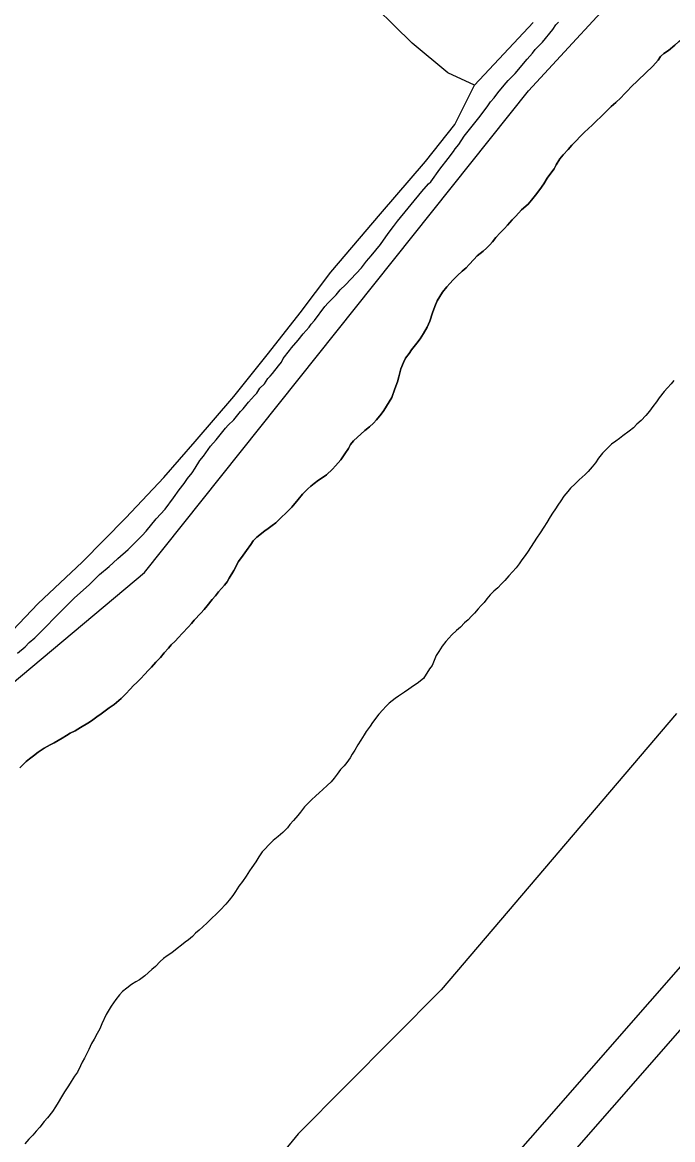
# Model space of a CAD drawing. Extents: x 3161514 to 3199414, y 831166 to 856601.
# Drawn here: x 3194978 to 3195450, y 840474 to 841285 of the extents above; entities that cross this region are included whole.
import ezdxf

# ---------------------------------------------------------------- set-up
doc = ezdxf.new("R2010")
doc.units = 0
for name, color, linetype in [('V-LEVE-TOET', 7, 'Continuous'), ('V-SITE-VEGE', 7, 'Continuous'), ('V-SURV-LINE', 7, 'Continuous'), ('V-TOPO-SHOR', 7, 'Continuous')]:
    doc.layers.add(name, color=color, linetype=linetype)

msp = doc.modelspace()

# ---------------------------------------------------------------- linework, layer by layer
at = {"layer": 'V-LEVE-TOET'}
msp.add_lwpolyline([(3195452.34, 840783.62), (3195281.78, 840583.09), (3195177.94, 840478.43), (3195108.67, 840394.03), (3195001.72, 840275.66), (3194858.57, 840130.74), (3194744.49, 839998.03)], dxfattribs=at)
at = {"layer": 'V-SITE-VEGE'}
for p, q in [((3195355.13, 841271.05), (3195362.66, 841280.18)), ((3195362.66, 841280.18), (3195364.96, 841283.44)), ((3195364.96, 841283.44), (3195366.92, 841285.4)), ((3195347.92, 841262.9), (3195349.89, 841265.51)), ((3195349.89, 841265.51), (3195353.17, 841269.1)), ((3195353.17, 841269.1), (3195355.13, 841271.05)), ((3195446.57, 841264.89), (3195443.27, 841262.69)), ((3195451.21, 841268.68), (3195446.57, 841264.89)), ((3195335.48, 841248.23), (3195344, 841258.66)), ((3195344, 841258.66), (3195347.92, 841262.9)), ((3195439.25, 841257.91), (3195435.24, 841253.46)), ((3195440.94, 841260.47), (3195439.25, 841257.91)), ((3195443.27, 841262.69), (3195440.94, 841260.47)), ((3195330.24, 841243.02), (3195335.48, 841248.23)), ((3195435.24, 841253.46), (3195419.4, 841238.27)), ((3195322.71, 841234.21), (3195327.29, 841239.76)), ((3195327.29, 841239.76), (3195330.24, 841243.02)), ((3195320.08, 841230.63), (3195322.71, 841234.21)), ((3195414.81, 841233.48), (3195412.06, 841230.58)), ((3195417.08, 841235.89), (3195414.81, 841233.48)), ((3195419.4, 841238.27), (3195417.08, 841235.89)), ((3195309.93, 841217.26), (3195315.5, 841224.76)), ((3195315.5, 841224.76), (3195317.47, 841227.69)), ((3195317.47, 841227.69), (3195320.08, 841230.63)), ((3195405.1, 841224.14), (3195402.68, 841221.72)), ((3195408.5, 841227.2), (3195405.1, 841224.14)), ((3195412.06, 841230.58), (3195408.5, 841227.2)), ((3195298.46, 841202.59), (3195309.93, 841217.26)), ((3195397.66, 841216.89), (3195394.27, 841213.51)), ((3195400.41, 841219.63), (3195397.66, 841216.89)), ((3195402.68, 841221.72), (3195400.41, 841219.63)), ((3195388.61, 841208.36), (3195385.53, 841205.46)), ((3195391.36, 841210.61), (3195388.61, 841208.36)), ((3195394.27, 841213.51), (3195391.36, 841210.61)), ((3195294.53, 841196.72), (3195298.46, 841202.59)), ((3195379.23, 841198.86), (3195376.48, 841196.12)), ((3195383.11, 841203.05), (3195379.23, 841198.86)), ((3195385.53, 841205.46), (3195383.11, 841203.05)), ((3195286.67, 841186.61), (3195290.6, 841191.5)), ((3195290.6, 841191.5), (3195291.91, 841193.46)), ((3195291.91, 841193.46), (3195294.53, 841196.72)), ((3195373.89, 841193.07), (3195370.17, 841189.04)), ((3195376.48, 841196.12), (3195373.89, 841193.07)), ((3195280.77, 841178.78), (3195286.67, 841186.61)), ((3195367.9, 841186.14), (3195365.15, 841181.79)), ((3195370.17, 841189.04), (3195367.9, 841186.14)), ((3195274.22, 841169.66), (3195280.77, 841178.78)), ((3195360.61, 841174.86), (3195358.67, 841172.28)), ((3195363.69, 841179.05), (3195360.61, 841174.86)), ((3195365.15, 841181.79), (3195363.69, 841179.05)), ((3195267.67, 841162.48), (3195272.58, 841168.02)), ((3195272.58, 841168.02), (3195274.22, 841169.66)), ((3195356.08, 841168.09), (3195353.16, 841164.06)), ((3195358.67, 841172.28), (3195356.08, 841168.09)), ((3195249.98, 841140.96), (3195267.67, 841162.48)), ((3195350.09, 841159.88), (3195347.17, 841156.33)), ((3195353.16, 841164.06), (3195350.09, 841159.88)), ((3195344.75, 841153.43), (3195340.06, 841149.25)), ((3195347.17, 841156.33), (3195344.75, 841153.43)), ((3195333.26, 841142), (3195329.7, 841138.13)), ((3195335.85, 841144.74), (3195333.26, 841142)), ((3195340.06, 841149.25), (3195335.85, 841144.74)), ((3195243.1, 841132.16), (3195247.03, 841137.05)), ((3195247.03, 841137.05), (3195249.98, 841140.96)), ((3195327.6, 841135.72), (3195324.53, 841132.5)), ((3195329.7, 841138.13), (3195327.6, 841135.72)), ((3195237.53, 841124.01), (3195243.1, 841132.16)), ((3195319.02, 841126.06), (3195316.92, 841123.8)), ((3195321.45, 841129.12), (3195319.02, 841126.06)), ((3195324.53, 841132.5), (3195321.45, 841129.12)), ((3195230.98, 841115.86), (3195237.53, 841124.01)), ((3195312.23, 841119.3), (3195307.86, 841115.75)), ((3195314.65, 841121.39), (3195312.23, 841119.3)), ((3195316.92, 841123.8), (3195314.65, 841121.39)), ((3195223.77, 841107.05), (3195227.38, 841111.95)), ((3195227.38, 841111.95), (3195230.98, 841115.86)), ((3195301.88, 841109.47), (3195299.77, 841107.22)), ((3195305.44, 841113.18), (3195301.88, 841109.47)), ((3195307.86, 841115.75), (3195305.44, 841113.18)), ((3195212.31, 841094.67), (3195223.77, 841107.05)), ((3195293.47, 841101.59), (3195290.4, 841098.36)), ((3195297.02, 841104.64), (3195293.47, 841101.59)), ((3195299.77, 841107.22), (3195297.02, 841104.64)), ((3195208.38, 841091.09), (3195212.31, 841094.67)), ((3195285.7, 841093.21), (3195282.63, 841089.34)), ((3195287.97, 841095.79), (3195285.7, 841093.21)), ((3195290.4, 841098.36), (3195287.97, 841095.79)), ((3195199.54, 841081.63), (3195205.43, 841087.5)), ((3195205.43, 841087.5), (3195208.38, 841091.09)), ((3195282.63, 841089.34), (3195278.74, 841083.22)), ((3195189.71, 841068.92), (3195197.25, 841079.03)), ((3195197.25, 841079.03), (3195199.54, 841081.63)), ((3195276.96, 841079.03), (3195275.49, 841074.51)), ((3195278.74, 841083.22), (3195276.96, 841079.03)), ((3195187.42, 841066.31), (3195189.71, 841068.92)), ((3195275.49, 841074.51), (3195273.54, 841068.39)), ((3195181.52, 841059.14), (3195185.78, 841064.03)), ((3195185.78, 841064.03), (3195187.42, 841066.31)), ((3195271.6, 841064.03), (3195268.84, 841059.36)), ((3195273.54, 841068.39), (3195271.6, 841064.03)), ((3195173.01, 841049.03), (3195177.92, 841054.57)), ((3195177.92, 841054.57), (3195181.52, 841059.14)), ((3195263.98, 841052.43), (3195260.1, 841047.6)), ((3195266.41, 841055.49), (3195263.98, 841052.43)), ((3195268.84, 841059.36), (3195266.41, 841055.49)), ((3195167.11, 841041.2), (3195171.7, 841047.07)), ((3195171.7, 841047.07), (3195173.01, 841049.03)), ((3195258.32, 841045.02), (3195255.89, 841041.48)), ((3195260.1, 841047.6), (3195258.32, 841045.02)), ((3195163.51, 841035.99), (3195165.8, 841038.59)), ((3195165.8, 841038.59), (3195167.11, 841041.2)), ((3195254.27, 841038.42), (3195252.32, 841033.9)), ((3195255.89, 841041.48), (3195254.27, 841038.42)), ((3195155.97, 841026.86), (3195157.61, 841028.49)), ((3195157.61, 841028.49), (3195159.25, 841030.44)), ((3195159.25, 841030.44), (3195163.51, 841035.99)), ((3195252.32, 841033.9), (3195250.85, 841027.93)), ((3195150.08, 841019.68), (3195153.35, 841022.95)), ((3195153.35, 841022.95), (3195155.97, 841026.86)), ((3195250.04, 841024.38), (3195248.09, 841019.22)), ((3195250.85, 841027.93), (3195250.04, 841024.38)), ((3195141.89, 841009.58), (3195146.14, 841014.47)), ((3195146.14, 841014.47), (3195147.78, 841016.1)), ((3195147.78, 841016.1), (3195150.08, 841019.68)), ((3195245.82, 841013.1), (3195243.87, 841009.87)), ((3195248.09, 841019.22), (3195245.82, 841013.1)), ((3195135.99, 841002.73), (3195137.96, 841004.69)), ((3195137.96, 841004.69), (3195141.89, 841009.58)), ((3195241.93, 841006.81), (3195239.99, 841003.59)), ((3195243.87, 841009.87), (3195241.93, 841006.81)), ((3195127.15, 840992.95), (3195131.08, 840996.86)), ((3195131.08, 840996.86), (3195135.99, 841002.73)), ((3195234.81, 840996.82), (3195232.54, 840994.24)), ((3195238.2, 841001.01), (3195234.81, 840996.82)), ((3195239.99, 841003.59), (3195238.2, 841001.01)), ((3195118.3, 840982.2), (3195125.18, 840990.67)), ((3195125.18, 840990.67), (3195127.15, 840992.95)), ((3195226.24, 840988.93), (3195217.99, 840981.53)), ((3195229.63, 840991.67), (3195226.24, 840988.93)), ((3195232.54, 840994.24), (3195229.63, 840991.67)), ((3195114.37, 840977.63), (3195118.3, 840982.2)), ((3195217.99, 840981.53), (3195215.88, 840978.95)), ((3195109.13, 840970.46), (3195114.37, 840977.63)), ((3195211.83, 840972.18), (3195208.76, 840967.67)), ((3195214.43, 840976.05), (3195211.83, 840972.18)), ((3195215.88, 840978.95), (3195214.43, 840976.05)), ((3195103.23, 840961.65), (3195106.51, 840967.2)), ((3195106.51, 840967.2), (3195109.13, 840970.46)), ((3195205.04, 840963.32), (3195202.77, 840961.07)), ((3195208.76, 840967.67), (3195205.04, 840963.32)), ((3195097.66, 840954.15), (3195100.94, 840958.39)), ((3195100.94, 840958.39), (3195103.23, 840961.65)), ((3195198.4, 840956.88), (3195195.33, 840954.79)), ((3195202.77, 840961.07), (3195198.4, 840956.88)), ((3195091.44, 840946), (3195095.04, 840950.56)), ((3195095.04, 840950.56), (3195097.66, 840954.15)), ((3195187.09, 840948.68), (3195184.82, 840946.58)), ((3195189.51, 840950.61), (3195187.09, 840948.68)), ((3195192.58, 840952.86), (3195189.51, 840950.61)), ((3195195.33, 840954.79), (3195192.58, 840952.86)), ((3195081.28, 840931.98), (3195087.5, 840940.13)), ((3195087.5, 840940.13), (3195091.44, 840946)), ((3195177.87, 840939.02), (3195173.17, 840933.38)), ((3195181.1, 840942.72), (3195177.87, 840939.02)), ((3195184.82, 840946.58), (3195181.1, 840942.72)), ((3195074.73, 840924.81), (3195081.28, 840931.98)), ((3195173.17, 840933.38), (3195169.13, 840929.19)), ((3195067.52, 840916), (3195074.73, 840924.81)), ((3195165.57, 840925.81), (3195161.69, 840922.11)), ((3195169.13, 840929.19), (3195165.57, 840925.81)), ((3195064.58, 840912.75), (3195067.52, 840916)), ((3195153.61, 840916.16), (3195147.95, 840911.65)), ((3195156.03, 840917.93), (3195153.61, 840916.16)), ((3195158.94, 840920.18), (3195156.03, 840917.93)), ((3195161.69, 840922.11), (3195158.94, 840920.18)), ((3195054.43, 840902.64), (3195064.58, 840912.75)), ((3195145.2, 840908.91), (3195143.42, 840906.33)), ((3195147.95, 840911.65), (3195145.2, 840908.91)), ((3195046.9, 840896.13), (3195054.43, 840902.64)), ((3195137.91, 840898.44), (3195134.67, 840893.93)), ((3195140.34, 840901.82), (3195137.91, 840898.44)), ((3195143.42, 840906.33), (3195140.34, 840901.82)), ((3195033.81, 840884.4), (3195040.68, 840890.26)), ((3195040.68, 840890.26), (3195043.63, 840892.87)), ((3195043.63, 840892.87), (3195046.9, 840896.13)), ((3195134.67, 840893.93), (3195131.27, 840887.32)), ((3195026.28, 840876.9), (3195033.81, 840884.4)), ((3195131.27, 840887.32), (3195127.87, 840881.84)), ((3195015.48, 840867.46), (3195026.28, 840876.9)), ((3195124.47, 840876.84), (3195120.1, 840871.85)), ((3195126.25, 840879.26), (3195124.47, 840876.84)), ((3195127.87, 840881.84), (3195126.25, 840879.26)), ((3195000.75, 840852.79), (3195015.48, 840867.46)), ((3195115.57, 840866.38), (3195111.85, 840861.71)), ((3195118, 840869.11), (3195115.57, 840866.38)), ((3195120.1, 840871.85), (3195118, 840869.11)), ((3195109.58, 840859.13), (3195107.15, 840856.55)), ((3195111.85, 840861.71), (3195109.58, 840859.13)), ((3194995.18, 840846.92), (3195000.75, 840852.79)), ((3195102.46, 840851.24), (3195100.36, 840848.82)), ((3195107.15, 840856.55), (3195102.46, 840851.24)), ((3194986.67, 840838.45), (3194995.18, 840846.92)), ((3195093.72, 840841.57), (3195090.97, 840838.84)), ((3195098.25, 840846.57), (3195093.72, 840841.57)), ((3195100.36, 840848.82), (3195098.25, 840846.57)), ((3194979.79, 840831.93), (3194982.74, 840835.19)), ((3194982.74, 840835.19), (3194986.67, 840838.45)), ((3195088.55, 840836.1), (3195085.8, 840833.36)), ((3195090.97, 840838.84), (3195088.55, 840836.1)), ((3194974.23, 840827.38), (3194979.79, 840831.93)), ((3195080.62, 840827.56), (3195077.87, 840824.34)), ((3195083.85, 840830.95), (3195080.62, 840827.56)), ((3195085.8, 840833.36), (3195083.85, 840830.95)), ((3195071.4, 840817.26), (3195069.29, 840815)), ((3195074.63, 840820.8), (3195071.4, 840817.26)), ((3195077.87, 840824.34), (3195074.63, 840820.8)), ((3195063.63, 840809.04), (3195060.88, 840805.98)), ((3195066.38, 840811.94), (3195063.63, 840809.04)), ((3195069.29, 840815), (3195066.38, 840811.94)), ((3195055.87, 840801.31), (3195052.79, 840797.93)), ((3195058.46, 840803.89), (3195055.87, 840801.31)), ((3195060.88, 840805.98), (3195058.46, 840803.89)), ((3195049.4, 840794.55), (3195044.38, 840790.21)), ((3195052.79, 840797.93), (3195049.4, 840794.55)), ((3195040.83, 840787.63), (3195034.85, 840783.45)), ((3195044.38, 840790.21), (3195040.83, 840787.63)), ((3195027.9, 840778.3), (3195025.15, 840776.53)), ((3195031.77, 840781.2), (3195027.9, 840778.3)), ((3195034.85, 840783.45), (3195031.77, 840781.2)), ((3195012.38, 840769.3), (3195009.64, 840767.69)), ((3195015.94, 840771.07), (3195012.38, 840769.3)), ((3195019.98, 840773.48), (3195015.94, 840771.07)), ((3195025.15, 840776.53), (3195019.98, 840773.48)), ((3194997.84, 840760.94), (3194993.64, 840758.37)), ((3195000.91, 840762.39), (3194997.84, 840760.94)), ((3195006.73, 840765.76), (3195000.91, 840762.39)), ((3195009.64, 840767.69), (3195006.73, 840765.76)), ((3194985.72, 840752.9), (3194982.97, 840750.65)), ((3194989.27, 840755.64), (3194985.72, 840752.9)), ((3194993.64, 840758.37), (3194989.27, 840755.64)), ((3194980.38, 840748.72), (3194975.85, 840744.05)), ((3194982.97, 840750.65), (3194980.38, 840748.72))]:
    msp.add_line(p, q, dxfattribs=at)
for points in [[(3195305.92, 841239.71), (3195286.47, 841248.78), (3195260.51, 841270.25), (3195221.76, 841308.73), (3195170.3, 841360.79), (3195116.99, 841417.44), (3195072.25, 841464.79)], [(3195201.47, 841103.88), (3195237.67, 841146.35), (3195270.22, 841184.23), (3195291.61, 841211.08), (3195305.92, 841239.71), (3195348.48, 841285.27)], [(3195021.22, 840893.38), (3195052.7, 840925.6), (3195080.46, 840954.82), (3195103.08, 840981.13), (3195131.2, 841013.62), (3195156.31, 841045.06), (3195179.29, 841074.56), (3195201.47, 841103.88)], [(3194686.06, 840573.7), (3194728.37, 840616.86), (3194764.02, 840655.18), (3194793.73, 840685.9), (3194828.65, 840713.86), (3194857.64, 840739.72), (3194888.41, 840770.44), (3194923.16, 840801.41), (3194961.1, 840834.15), (3194989.21, 840863.55), (3195021.22, 840893.38)]]:
    msp.add_lwpolyline(points, dxfattribs=at)
at = {"layer": 'V-SURV-LINE'}
for points in [[(3194736.58, 839778.82), (3195911.75, 841121.24)], [(3195934.32, 841101.46), (3194759.14, 839759.05)]]:
    msp.add_lwpolyline(points, dxfattribs=at)
at = {"layer": 'V-TOPO-SHOR'}
for points in [[(3193844.59, 839659.87), (3194672.32, 840514.17), (3194902.49, 840748.77), (3195066.27, 840885.98), (3195345.13, 841235.67), (3195659.41, 841576.5), (3196354.35, 842337.84), (3196827.98, 842882.29), (3196947.49, 843023.93), (3197022.74, 843094.76), (3197124.54, 843196.56)], [(3195419.4, 841238.27), (3195435.24, 841253.46), (3195439.25, 841257.91), (3195440.94, 841260.47), (3195443.27, 841262.69), (3195446.57, 841264.89), (3195451.21, 841268.68), (3195454.21, 841271.53), (3195457.19, 841274.06), (3195460.17, 841276.26), (3195465.14, 841280.37), (3195467.81, 841283.23), (3195470.8, 841285.75), (3195473.13, 841288.3), (3195476.12, 841290.83), (3195479.45, 841294.32), (3195482.44, 841296.85), (3195485.4, 841298.41), (3195488.37, 841300.28), (3195491.33, 841301.51), (3195493.96, 841303.07), (3195498, 841304.28)], [(3195192.58, 840952.86), (3195195.33, 840954.79), (3195198.4, 840956.88), (3195202.77, 840961.07), (3195205.04, 840963.32), (3195208.76, 840967.67), (3195211.83, 840972.18), (3195214.43, 840976.05), (3195215.88, 840978.95), (3195217.99, 840981.53), (3195226.24, 840988.93), (3195229.63, 840991.67), (3195232.54, 840994.24), (3195234.81, 840996.82), (3195238.2, 841001.01), (3195239.99, 841003.59), (3195241.93, 841006.81), (3195243.87, 841009.87), (3195245.82, 841013.1), (3195248.09, 841019.22), (3195250.04, 841024.38), (3195250.85, 841027.93), (3195252.32, 841033.9), (3195254.27, 841038.41), (3195255.89, 841041.48), (3195258.32, 841045.02), (3195260.1, 841047.6), (3195263.98, 841052.43), (3195266.41, 841055.49), (3195268.84, 841059.36), (3195271.6, 841064.03), (3195273.54, 841068.39), (3195275.49, 841074.51), (3195276.96, 841079.03), (3195278.74, 841083.22), (3195282.63, 841089.34), (3195285.7, 841093.21), (3195287.97, 841095.79), (3195290.4, 841098.36), (3195293.47, 841101.59), (3195297.02, 841104.64), (3195299.77, 841107.22), (3195301.88, 841109.47), (3195305.44, 841113.18), (3195307.86, 841115.75), (3195312.23, 841119.3), (3195314.65, 841121.39), (3195316.92, 841123.8), (3195319.02, 841126.06), (3195321.45, 841129.12), (3195324.53, 841132.5), (3195327.6, 841135.72), (3195329.7, 841138.13), (3195333.26, 841142), (3195335.85, 841144.74), (3195340.06, 841149.25), (3195344.75, 841153.43), (3195347.17, 841156.33), (3195350.09, 841159.88), (3195353.16, 841164.06), (3195356.08, 841168.09), (3195358.67, 841172.28), (3195360.61, 841174.86), (3195363.69, 841179.05), (3195365.15, 841181.79), (3195367.9, 841186.14), (3195370.17, 841189.04), (3195373.89, 841193.07), (3195376.48, 841196.12), (3195379.23, 841198.86), (3195383.11, 841203.05), (3195385.53, 841205.46), (3195388.61, 841208.36), (3195391.36, 841210.61), (3195394.27, 841213.51), (3195397.66, 841216.89), (3195400.41, 841219.63), (3195402.68, 841221.72), (3195405.1, 841224.14), (3195408.5, 841227.2), (3195412.06, 841230.58), (3195414.81, 841233.48), (3195417.08, 841235.89), (3195419.4, 841238.27)], [(3195450.48, 841025.37), (3195448.54, 841022.96), (3195445.95, 841020.06), (3195443.52, 841017.32), (3195439.8, 841012.65), (3195437.86, 841009.91), (3195435.27, 841006.37), (3195432.84, 841003.14), (3195430.09, 840999.92), (3195426.85, 840996.38), (3195423.78, 840993.64), (3195421.19, 840991.07), (3195418.12, 840988.65), (3195413.43, 840985.11), (3195411, 840983.34), (3195408.42, 840981.41), (3195405.19, 840979), (3195400.82, 840974.81), (3195398.71, 840972.56), (3195395.8, 840969.02), (3195393.7, 840965.47), (3195391.27, 840962.57), (3195388.36, 840959.35), (3195386.09, 840957.09), (3195381.89, 840953.23), (3195378.81, 840950.33), (3195375.58, 840947.11), (3195373.48, 840944.86), (3195370.72, 840941.48), (3195368.46, 840937.93), (3195366.35, 840934.87), (3195364.57, 840932.13), (3195362.47, 840929.07), (3195360.85, 840926.33), (3195358.42, 840922.14), (3195356.15, 840918.76), (3195353.56, 840914.73), (3195350.96, 840910.86), (3195349.18, 840908.12), (3195346.43, 840904.09), (3195344.81, 840901.35), (3195342.55, 840898.29), (3195340.28, 840895.07), (3195338.17, 840892.17), (3195336.07, 840889.27), (3195333.32, 840886.37), (3195330.89, 840883.47), (3195327.98, 840880.09), (3195325.39, 840877.67), (3195322.8, 840874.94), (3195319.89, 840872.52), (3195317.3, 840869.62), (3195314.88, 840866.72), (3195312.77, 840864.15), (3195310.67, 840861.89), (3195308.56, 840859.47), (3195305.81, 840856.42), (3195303.71, 840854.16), (3195301.29, 840851.58), (3195298.7, 840849.33), (3195295.62, 840846.27), (3195292.88, 840843.86), (3195289.32, 840840.64), (3195287.21, 840838.39), (3195284.95, 840835.81), (3195282.36, 840832.43), (3195279.93, 840828.56), (3195278.15, 840825.66), (3195276.69, 840822.11), (3195275.06, 840818.4), (3195273.28, 840815.98), (3195268.75, 840809.06), (3195264.22, 840805.35), (3195261.47, 840803.58), (3195258.24, 840801.33), (3195255.17, 840799.08), (3195250.81, 840796.19), (3195248.22, 840794.42), (3195244.02, 840791.04), (3195243.69, 840790.88), (3195241.59, 840788.62), (3195239.33, 840786.21), (3195236.41, 840783.15), (3195231.88, 840777.03), (3195230.1, 840774.45), (3195227.35, 840770.58), (3195225.73, 840768), (3195223.46, 840764.14), (3195221.19, 840760.75), (3195218.92, 840757.04), (3195217.14, 840754.14), (3195215.52, 840751.4), (3195213.25, 840748.02), (3195211.15, 840745.6), (3195208.72, 840742.87), (3195206.29, 840739.48), (3195204.03, 840736.58), (3195201.76, 840734.01), (3195198.85, 840731.27)], [(3194975.85, 840744.05), (3194980.38, 840748.72), (3194982.97, 840750.65), (3194985.72, 840752.9), (3194989.27, 840755.64), (3194993.64, 840758.37), (3194997.84, 840760.94), (3195000.91, 840762.39), (3195006.73, 840765.76), (3195009.64, 840767.69), (3195012.38, 840769.3), (3195015.94, 840771.07), (3195019.98, 840773.48), (3195025.15, 840776.53), (3195027.9, 840778.3), (3195031.77, 840781.2), (3195034.85, 840783.45), (3195040.83, 840787.63), (3195044.38, 840790.21), (3195049.4, 840794.55), (3195052.79, 840797.93), (3195055.87, 840801.31), (3195058.46, 840803.89), (3195060.88, 840805.98), (3195063.63, 840809.04), (3195066.38, 840811.94), (3195069.29, 840815), (3195071.4, 840817.26), (3195074.63, 840820.8), (3195077.87, 840824.34), (3195080.62, 840827.56), (3195083.85, 840830.95), (3195085.8, 840833.36), (3195088.55, 840836.1), (3195090.97, 840838.84), (3195093.72, 840841.57), (3195098.25, 840846.57), (3195100.36, 840848.82), (3195102.46, 840851.24), (3195107.15, 840856.55), (3195109.58, 840859.13), (3195111.85, 840861.71), (3195115.57, 840866.38), (3195118, 840869.11), (3195120.1, 840871.85), (3195124.47, 840876.85), (3195126.25, 840879.26), (3195127.87, 840881.84), (3195131.27, 840887.32), (3195134.67, 840893.93), (3195137.91, 840898.44), (3195140.34, 840901.82), (3195143.42, 840906.33), (3195145.2, 840908.91), (3195147.95, 840911.65), (3195153.61, 840916.16), (3195156.03, 840917.93), (3195158.94, 840920.18), (3195161.69, 840922.11), (3195165.57, 840925.81), (3195169.13, 840929.19), (3195173.17, 840933.38), (3195177.87, 840939.02), (3195181.1, 840942.72), (3195184.82, 840946.58), (3195187.09, 840948.68), (3195189.51, 840950.61), (3195192.58, 840952.86)], [(3195198.85, 840731.27), (3195195.78, 840728.53), (3195193.19, 840726.12), (3195190.6, 840723.86), (3195187.53, 840720.97), (3195184.78, 840718.23), (3195182.52, 840715.81), (3195179.6, 840711.95), (3195177.66, 840709.53), (3195174.59, 840705.99), (3195171.84, 840703.09), (3195170.06, 840700.67), (3195166.66, 840697.13), (3195163.43, 840694.39), (3195159.71, 840691.34), (3195156.47, 840687.96), (3195153.88, 840685.38), (3195151.78, 840683.12), (3195149.35, 840679.58), (3195147.08, 840676.03), (3195144.17, 840671.85), (3195142.55, 840669.27), (3195140.12, 840665.56), (3195137.37, 840661.69), (3195134.94, 840658.15), (3195132.51, 840654.28), (3195130.57, 840651.38), (3195127.81, 840648.16), (3195125.39, 840645.1), (3195121.18, 840640.75), (3195118.75, 840638.34), (3195114.71, 840634.47), (3195111.8, 840631.74), (3195108.73, 840628.84), (3195105.98, 840626.26), (3195103.39, 840624.01), (3195101.13, 840621.75), (3195098.21, 840619.34), (3195095.79, 840617.57), (3195093.2, 840615.32), (3195089.97, 840612.9), (3195086.25, 840609.85), (3195082.85, 840607.59), (3195080.27, 840605.67), (3195077.68, 840603.57), (3195074.28, 840599.87), (3195071.7, 840597.78), (3195066.68, 840593.27), (3195062.81, 840590.37), (3195060.06, 840588.76), (3195056.83, 840586.83), (3195053.59, 840584.26), (3195050.36, 840581.69), (3195048.1, 840579.27), (3195045.5, 840575.89), (3195042.26, 840571.21), (3195040.65, 840568.64), (3195038.54, 840565.09), (3195035.46, 840558.32), (3195033.83, 840554.61), (3195032.05, 840551.23), (3195029.78, 840547.2), (3195028, 840543.97), (3195026.05, 840539.78), (3195024.27, 840536.4), (3195022.81, 840533.5), (3195021.19, 840530.59), (3195019.9, 840527.85), (3195017.62, 840523.18), (3195015.52, 840520.28), (3195013.09, 840516.41), (3195011.15, 840513.35), (3195008.23, 840508.84), (3195006.12, 840505.29), (3195003.69, 840501.26), (3195001.75, 840498.04), (3194999.48, 840494.66), (3194995.92, 840489.98), (3194993.66, 840487.41), (3194990.42, 840483.22), (3194987.83, 840480.32), (3194985.41, 840477.58), (3194982.33, 840474.53), (3194979.58, 840471.14)]]:
    msp.add_lwpolyline(points, dxfattribs=at)

doc.saveas('drawing.dxf')
